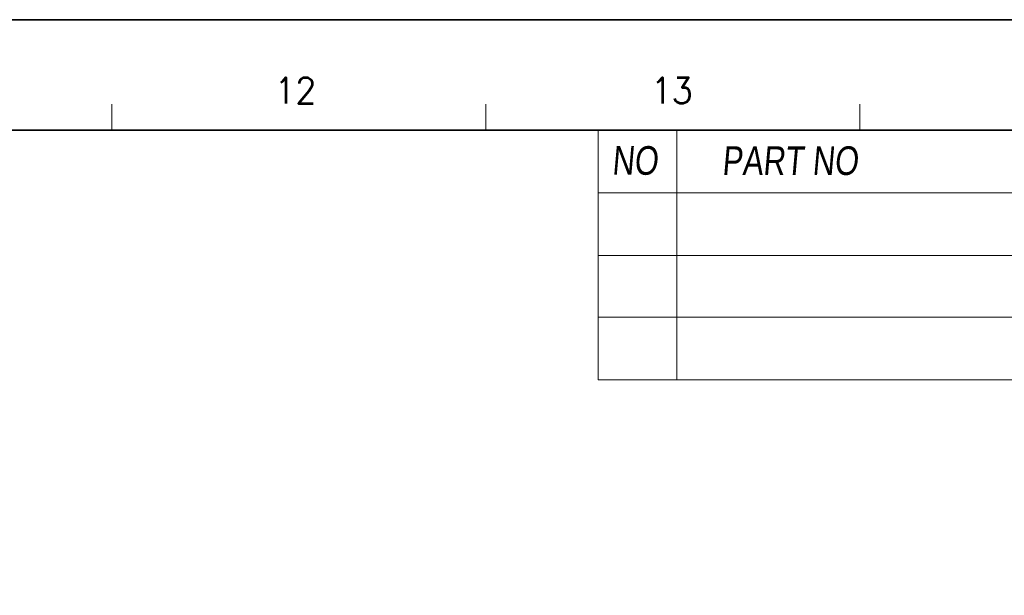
# Model space of a CAD drawing. Header units: millimetres. Extents: x 4065 to 8083, y -652 to 5416.
# Tile 277 of 278: x 4937 to 5124, y 5295 to 5405. Entities that reach past the tile are written whole.
import ezdxf
from ezdxf.enums import TextEntityAlignment as Align

# ---------------------------------------------------------------- set-up
doc = ezdxf.new("R2010")
doc.units = ezdxf.units.MM
doc.header["$LTSCALE"] = 0.8
doc.layers.get('0').update_dxf_attribs({"linetype": 'CONTINUOUS', "lineweight": 0})
doc.styles.get("Standard").update_dxf_attribs({"font": 'romans.shx', "width": 0.8, "oblique": 5, "bigfont": 'whgtxt.shx'})

msp = doc.modelspace()

# ---------------------------------------------------------------- linework, layer by layer
at = {"color": 7, "linetype": 'Continuous'}
for p, q in [((4954.297, 5383.651), (4954.297, 5388.631)), ((5025.517, 5383.651), (5025.517, 5388.631)), ((5096.738, 5383.651), (5096.738, 5388.631))]:
    msp.add_line(p, q, dxfattribs=at)
at = {"color": 7, "linetype": 'Continuous', "lineweight": 35}
msp.add_line((4170.872, 5383.651), (5310.399, 5383.651), dxfattribs=at)
at = {"color": 7}
for p, q in [((5046.933, 5383.651), (5046.933, 5336.049)), ((5061.874, 5383.651), (5061.874, 5336.049)), ((5046.933, 5371.698), (5310.399, 5371.698)), ((5046.933, 5359.745), (5310.399, 5359.745)), ((5046.933, 5348.002), (5310.399, 5348.002)), ((5046.933, 5336.049), (5310.399, 5336.049))]:
    msp.add_line(p, q, dxfattribs=at)
at = {"color": 7, "linetype": 'Continuous', "lineweight": 35}
msp.add_lwpolyline([(5332.145, 5404.717), (4144.145, 5404.717), (4144.145, 4564.717), (5332.145, 4564.717)], close=True, dxfattribs=at)

# ---------------------------------------------------------------- texts
at = {"color": 7, "linetype": 'Continuous', "width": 0.933333}
for s, p in [('12', (4989.252, 5391.219)), ('13', (5060.945, 5391.219))]:
    msp.add_text(s, height=4.9805, dxfattribs=at).set_placement(p, align=Align.MIDDLE_CENTER)
at = {"linetype": 'Continuous', "char_height": 5.45419, "attachment_point": 1}
for s, insert in [('{\\fㅁㅌㅈㅂ|b0|i0|c129|p50;NO}', (5049.511, 5380.608)), ('{\\fㅁㅌㅈㅂ|b0|i0|c129|p50;PART NO}', (5070.468, 5380.573))]:
    msp.add_mtext(s, dxfattribs=dict(at, insert=insert))

doc.saveas('drawing.dxf')
